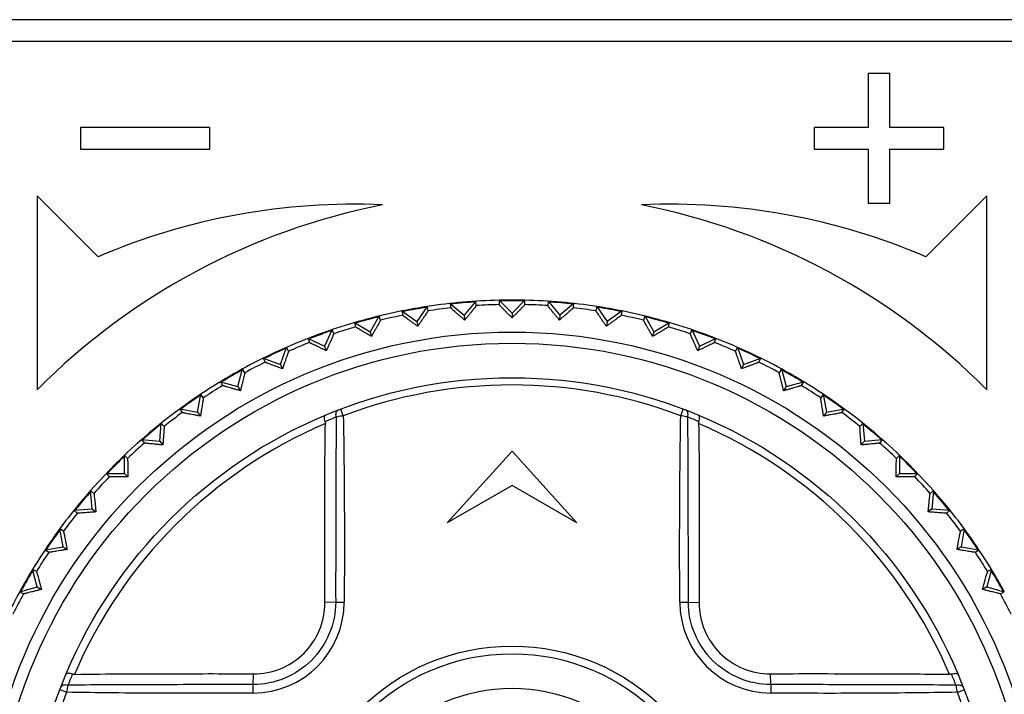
# Model space of a CAD drawing. Header units: millimetres. Extents: x 1117 to 38156, y -1945 to 7303.
# Tile 752 of 831: x 32729 to 32752, y 1656 to 1671. Entities that reach past the tile are written whole.
import ezdxf

# ---------------------------------------------------------------- set-up
doc = ezdxf.new("R2010")
doc.units = ezdxf.units.MM

msp = doc.modelspace()

# ---------------------------------------------------------------- linework, layer by layer
at = {"color": 7, "linetype": 'Continuous'}
for p, q in [((32767.957, 1671.347), (32713.057, 1671.347)), ((32713.057, 1670.847), (32767.957, 1670.847)), ((32749.257, 1670.097), (32748.757, 1670.097)), ((32748.757, 1670.097), (32748.757, 1668.847)), ((32749.257, 1668.847), (32749.257, 1670.097)), ((32730.507, 1668.847), (32730.507, 1668.347)), ((32733.507, 1668.847), (32730.507, 1668.847)), ((32733.507, 1668.347), (32733.507, 1668.847)), ((32748.757, 1668.847), (32747.507, 1668.847)), ((32747.507, 1668.847), (32747.507, 1668.347)), ((32750.507, 1668.847), (32749.257, 1668.847)), ((32750.507, 1668.347), (32750.507, 1668.847)), ((32730.507, 1668.347), (32733.507, 1668.347)), ((32747.507, 1668.347), (32748.757, 1668.347)), ((32748.757, 1668.347), (32748.757, 1667.097)), ((32749.257, 1668.347), (32750.507, 1668.347)), ((32749.257, 1667.097), (32749.257, 1668.347)), ((32729.507, 1667.267), (32729.507, 1662.767)), ((32730.921, 1665.853), (32729.507, 1667.267)), ((32751.507, 1667.267), (32750.093, 1665.853)), ((32751.507, 1662.767), (32751.507, 1667.267)), ((32748.757, 1667.097), (32749.257, 1667.097)), ((32738.544, 1664.698), (32738.302, 1664.352)), ((32738.561, 1664.598), (32738.544, 1664.698)), ((32739.077, 1664.768), (32739.4, 1664.497)), ((32739.077, 1664.768), (32739.086, 1664.667)), ((32739.671, 1664.82), (32739.4, 1664.497)), ((32739.68, 1664.719), (32739.671, 1664.82)), ((32740.209, 1664.844), (32740.507, 1664.545)), ((32740.209, 1664.844), (32740.209, 1664.742)), ((32740.805, 1664.844), (32740.507, 1664.545)), ((32740.805, 1664.742), (32740.805, 1664.844)), ((32741.342, 1664.82), (32741.334, 1664.719)), ((32741.342, 1664.82), (32741.614, 1664.497)), ((32741.937, 1664.768), (32741.614, 1664.497)), ((32741.928, 1664.667), (32741.937, 1664.768)), ((32742.47, 1664.698), (32742.452, 1664.598)), ((32742.47, 1664.698), (32742.712, 1664.352)), ((32737.431, 1664.478), (32737.22, 1664.113)), ((32737.458, 1664.38), (32737.431, 1664.478)), ((32737.956, 1664.594), (32738.302, 1664.352)), ((32737.956, 1664.594), (32737.974, 1664.494)), ((32739.4, 1664.497), (32739.41, 1664.384)), ((32740.507, 1664.545), (32740.507, 1664.432)), ((32741.614, 1664.497), (32741.604, 1664.384)), ((32743.057, 1664.594), (32742.712, 1664.352)), ((32743.04, 1664.494), (32743.057, 1664.594)), ((32743.583, 1664.478), (32743.556, 1664.38)), ((32743.583, 1664.478), (32743.793, 1664.113)), ((32736.855, 1664.324), (32737.22, 1664.113)), ((32736.855, 1664.324), (32736.881, 1664.225)), ((32738.302, 1664.352), (32738.322, 1664.241)), ((32742.712, 1664.352), (32742.692, 1664.241)), ((32743.793, 1664.113), (32744.159, 1664.324)), ((32744.132, 1664.225), (32744.159, 1664.324)), ((32736.342, 1664.162), (32736.164, 1663.78)), ((32736.377, 1664.066), (32736.342, 1664.162)), ((32737.22, 1664.113), (32737.25, 1664.003)), ((32743.793, 1664.113), (32743.764, 1664.003)), ((32744.672, 1664.162), (32744.637, 1664.066)), ((32744.672, 1664.162), (32744.85, 1663.78)), ((32735.14, 1663.356), (32735.285, 1663.752)), ((32735.328, 1663.66), (32735.285, 1663.752)), ((32735.782, 1663.958), (32736.164, 1663.78)), ((32735.782, 1663.958), (32735.816, 1663.862)), ((32736.164, 1663.78), (32736.203, 1663.673)), ((32744.85, 1663.78), (32744.811, 1663.673)), ((32744.85, 1663.78), (32745.232, 1663.958)), ((32745.198, 1663.862), (32745.232, 1663.958)), ((32745.729, 1663.752), (32745.686, 1663.66)), ((32745.729, 1663.752), (32745.873, 1663.356)), ((32734.744, 1663.5), (32735.14, 1663.356)), ((32734.744, 1663.5), (32734.787, 1663.408)), ((32735.14, 1663.356), (32735.188, 1663.253)), ((32745.873, 1663.356), (32745.826, 1663.253)), ((32745.873, 1663.356), (32746.27, 1663.5)), ((32746.227, 1663.408), (32746.27, 1663.5)), ((32734.158, 1662.844), (32734.267, 1663.252)), ((32734.318, 1663.164), (32734.267, 1663.252)), ((32746.747, 1663.252), (32746.696, 1663.164)), ((32746.747, 1663.252), (32746.856, 1662.844)), ((32733.75, 1662.953), (32734.158, 1662.844)), ((32733.75, 1662.953), (32733.801, 1662.865)), ((32734.158, 1662.844), (32734.214, 1662.746)), ((32746.856, 1662.844), (32746.799, 1662.746)), ((32746.856, 1662.844), (32747.264, 1662.953)), ((32747.213, 1662.865), (32747.264, 1662.953)), ((32733.223, 1662.249), (32733.297, 1662.664)), ((32733.355, 1662.581), (32733.297, 1662.664)), ((32747.717, 1662.664), (32747.659, 1662.581)), ((32747.717, 1662.664), (32747.79, 1662.249)), ((32732.808, 1662.322), (32733.223, 1662.249)), ((32732.808, 1662.322), (32732.866, 1662.239)), ((32733.223, 1662.249), (32733.288, 1662.156)), ((32736.599, 1662.165), (32736.539, 1662.321)), ((32744.415, 1662.165), (32744.474, 1662.321)), ((32747.79, 1662.249), (32747.725, 1662.156)), ((32747.79, 1662.249), (32748.206, 1662.322)), ((32748.147, 1662.239), (32748.206, 1662.322)), ((32732.345, 1661.574), (32732.381, 1661.995)), ((32732.447, 1661.917), (32732.381, 1661.995)), ((32748.632, 1661.995), (32748.567, 1661.917)), ((32748.632, 1661.995), (32748.669, 1661.574)), ((32731.924, 1661.611), (32732.345, 1661.574)), ((32731.924, 1661.611), (32731.99, 1661.533)), ((32732.345, 1661.574), (32732.417, 1661.488)), ((32748.669, 1661.574), (32748.596, 1661.488)), ((32748.669, 1661.574), (32749.089, 1661.611)), ((32749.024, 1661.533), (32749.089, 1661.611)), ((32731.6, 1661.176), (32731.528, 1661.248)), ((32731.528, 1660.826), (32731.528, 1661.248)), ((32739.007, 1659.681), (32740.507, 1661.347)), ((32740.507, 1661.347), (32742.007, 1659.681)), ((32749.486, 1661.248), (32749.414, 1661.176)), ((32749.486, 1661.248), (32749.486, 1660.826)), ((32731.106, 1660.826), (32731.528, 1660.826)), ((32731.106, 1660.826), (32731.178, 1660.754)), ((32731.528, 1660.826), (32731.608, 1660.746)), ((32749.486, 1660.826), (32749.406, 1660.746)), ((32749.486, 1660.826), (32749.908, 1660.826)), ((32749.836, 1660.754), (32749.908, 1660.826)), ((32730.821, 1660.364), (32730.743, 1660.43)), ((32730.779, 1660.009), (32730.743, 1660.43)), ((32740.507, 1660.547), (32739.007, 1659.681)), ((32742.007, 1659.681), (32740.507, 1660.547)), ((32750.271, 1660.43), (32750.193, 1660.364)), ((32750.271, 1660.43), (32750.234, 1660.009)), ((32730.359, 1659.973), (32730.779, 1660.009)), ((32730.359, 1659.973), (32730.437, 1659.907)), ((32730.779, 1660.009), (32730.866, 1659.937)), ((32750.234, 1660.009), (32750.148, 1659.937)), ((32750.234, 1660.009), (32750.655, 1659.973)), ((32750.577, 1659.907), (32750.655, 1659.973)), ((32730.115, 1659.488), (32730.032, 1659.546)), ((32730.105, 1659.13), (32730.032, 1659.546)), ((32750.982, 1659.546), (32750.899, 1659.488)), ((32750.982, 1659.546), (32750.909, 1659.13)), ((32729.69, 1659.057), (32730.105, 1659.13)), ((32729.69, 1659.057), (32729.773, 1658.999)), ((32730.105, 1659.13), (32730.198, 1659.066)), ((32750.909, 1659.13), (32750.816, 1659.066)), ((32750.909, 1659.13), (32751.324, 1659.057)), ((32751.241, 1658.999), (32751.324, 1659.057)), ((32729.489, 1658.553), (32729.401, 1658.604)), ((32729.51, 1658.196), (32729.401, 1658.604)), ((32751.613, 1658.604), (32751.504, 1658.196)), ((32751.613, 1658.604), (32751.525, 1658.553)), ((32729.102, 1658.087), (32729.51, 1658.196)), ((32729.102, 1658.087), (32729.19, 1658.036)), ((32729.51, 1658.196), (32729.608, 1658.14)), ((32751.504, 1658.196), (32751.406, 1658.14)), ((32751.504, 1658.196), (32751.911, 1658.087)), ((32751.823, 1658.036), (32751.911, 1658.087)), ((32736.422, 1657.844), (32736.17, 1657.836)), ((32744.592, 1657.844), (32744.844, 1657.836)), ((32734.51, 1655.932), (32734.518, 1656.184)), ((32746.504, 1655.932), (32746.496, 1656.184)), ((32730.189, 1655.755), (32730.033, 1655.814)), ((32750.824, 1655.755), (32750.981, 1655.814))]:
    msp.add_line(p, q, dxfattribs=at)
for radius in [12.258, 12, 11.2, 4.978, 4.8, 4]:
    msp.add_circle((32740.507, 1651.847), radius, dxfattribs=at)
for centre, radius, start, end in [((32740.507, 1651.847), 15.5, 101.1599, 135.2087), ((32736.837, 1652.069), 15, 87.4407, 113.2286), ((32744.177, 1652.069), 15, 66.7714, 92.5593), ((32740.507, 1651.847), 15.5, 44.7913, 78.8401), ((32740.507, 1651.847), 13, 98.6907, 101.3076), ((32740.507, 1651.847), 12.983, 98.6957, 101.1544), ((32740.507, 1651.847), 13, 91.3147, 98.6853), ((32740.507, 1651.847), 12.898, 96.325, 98.675), ((32740.507, 1651.847), 12.983, 93.678, 96.3198), ((32740.507, 1651.847), 12.898, 91.325, 93.675), ((32740.507, 1651.847), 13, 88.6918, 91.3082), ((32740.507, 1651.847), 12.983, 88.6968, 91.1554), ((32740.507, 1651.847), 13, 81.3147, 88.6853), ((32740.507, 1651.847), 12.898, 86.325, 88.675), ((32740.507, 1651.847), 12.983, 83.6802, 86.322), ((32740.507, 1651.847), 12.898, 81.325, 83.675), ((32740.507, 1651.847), 13, 78.6924, 81.3093), ((32740.507, 1651.847), 12.983, 78.6973, 81.1566), ((32740.507, 1651.847), 13, 101.3147, 108.6853), ((32740.507, 1651.847), 12.983, 103.6789, 106.323), ((32740.507, 1651.847), 12.898, 101.325, 103.675), ((32740.507, 1651.847), 12.898, 76.325, 78.675), ((32740.507, 1651.847), 13, 71.3147, 78.6853), ((32740.507, 1651.847), 12.983, 73.677, 76.3211), ((32740.507, 1651.847), 12.898, 106.325, 108.675), ((32740.507, 1651.847), 12.898, 71.325, 73.675), ((32740.507, 1651.847), 13, 108.6934, 111.3099), ((32740.507, 1651.847), 12.983, 108.6983, 111.1577), ((32740.507, 1651.847), 13, 68.6901, 71.3066), ((32740.507, 1651.847), 12.983, 68.6951, 71.1531), ((32740.507, 1651.847), 13, 111.3147, 118.6853), ((32740.507, 1651.847), 12.898, 111.325, 113.675), ((32740.507, 1651.847), 12.898, 66.325, 68.675), ((32740.507, 1651.847), 13, 61.3147, 68.6853), ((32740.507, 1651.847), 12.983, 113.6796, 116.3193), ((32740.507, 1651.847), 12.983, 63.6807, 66.3204), ((32740.507, 1651.847), 12.898, 116.325, 118.675), ((32740.507, 1651.847), 12.898, 61.325, 63.675), ((32740.507, 1651.847), 13, 118.6896, 121.3064), ((32740.507, 1651.847), 12.983, 118.6946, 121.1528), ((32740.507, 1651.847), 13, 58.6936, 61.3104), ((32740.507, 1651.847), 12.983, 58.6986, 61.1582), ((32740.507, 1651.847), 13, 121.3147, 128.6853), ((32740.507, 1651.847), 12.898, 121.325, 123.675), ((32740.507, 1651.847), 11.033, 69.2548, 110.7466), ((32740.507, 1651.847), 12.898, 56.325, 58.675), ((32740.507, 1651.847), 13, 51.3147, 58.6853), ((32740.507, 1651.847), 12.983, 123.6776, 126.323), ((32740.507, 1651.847), 12.983, 53.677, 56.3224), ((32740.507, 1651.847), 12.898, 126.325, 128.675), ((32740.507, 1651.847), 12.898, 51.325, 53.675), ((32740.507, 1651.847), 13, 128.694, 141.306), ((32740.507, 1651.847), 11.02, 113.1008, 156.9001), ((32740.507, 1651.847), 12.983, 128.6989, 131.1586), ((32740.983, 1651.001), 12.028, 112.2236, 113.5485), ((32740.041, 1651.026), 12.001, 66.4514, 67.7797), ((32740.507, 1651.847), 11.02, 23.1008, 66.9001), ((32740.507, 1651.847), 13, 38.694, 51.306), ((32740.507, 1651.847), 12.983, 48.6944, 51.1523), ((32740.507, 1651.847), 12.898, 131.325, 133.675), ((32740.507, 1651.847), 12.898, 46.325, 48.675), ((32740.507, 1651.847), 12.983, 133.6805, 136.3196), ((32740.507, 1651.847), 12.983, 43.6805, 46.3195), ((32740.507, 1651.847), 12.898, 136.325, 138.675), ((32740.507, 1651.847), 12.898, 41.325, 43.675), ((32740.507, 1651.847), 12.983, 138.6944, 141.1523), ((32740.507, 1651.847), 12.983, 38.6989, 41.1586), ((32740.507, 1651.847), 13, 141.3147, 148.6853), ((32740.507, 1651.847), 12.898, 141.325, 143.675), ((32740.507, 1651.847), 12.898, 36.325, 38.675), ((32740.507, 1651.847), 13, 31.3147, 38.6853), ((32740.507, 1651.847), 12.983, 143.677, 146.3224), ((32740.507, 1651.847), 12.983, 33.6776, 36.323), ((32740.507, 1651.847), 12.898, 146.325, 148.675), ((32740.507, 1651.847), 12.898, 31.325, 33.675), ((32740.507, 1651.847), 13, 148.6937, 151.3104), ((32740.507, 1651.847), 12.983, 148.6986, 151.1582), ((32740.507, 1651.847), 13, 28.6896, 31.3063), ((32740.507, 1651.847), 12.983, 28.6946, 31.1528), ((32740.507, 1651.847), 13, 151.3147, 158.6853), ((32740.507, 1651.847), 12.898, 151.325, 153.675), ((32734.503, 1657.851), 2.117, 270.2801, 359.7341), ((32736.88, 1683.763), 25.922, 268.9863, 269.4231), ((32744.019, 1684.757), 26.919, 270.8002, 271.2209), ((32746.511, 1657.851), 2.117, 180.2789, 269.7357), ((32740.507, 1651.847), 12.898, 26.325, 28.675), ((32741.327, 1651.382), 12, 156.4515, 157.7801), ((32739.66, 1651.371), 12.029, 22.2237, 23.5485), ((32707.608, 1655.36), 26.908, 0.7977, 1.2186), ((32772.423, 1655.474), 25.922, 178.9877, 179.4245), ((32740.507, 1651.847), 11.033, 159.2549, 200.7466), ((32740.507, 1651.847), 11.033, 339.2548, 20.7466)]:
    msp.add_arc(centre, radius, start, end, dxfattribs=at)
for points, knots in [([(32739.41, 1664.384), (32739.388, 1664.403), (32739.346, 1664.439), (32739.286, 1664.49), (32739.231, 1664.537), (32739.183, 1664.579), (32739.149, 1664.609), (32739.126, 1664.63), (32739.112, 1664.642), (32739.101, 1664.652), (32739.093, 1664.659), (32739.089, 1664.664), (32739.086, 1664.666), (32739.086, 1664.667)], [0, 0, 0, 0, 0.199481, 0.385367, 0.554329, 0.702459, 0.82537, 0.875938, 0.918501, 0.952563, 0.977679, 0.993532, 1, 1, 1, 1]), ([(32739.68, 1664.719), (32739.68, 1664.718), (32739.678, 1664.715), (32739.675, 1664.71), (32739.668, 1664.701), (32739.659, 1664.69), (32739.648, 1664.675), (32739.628, 1664.651), (32739.599, 1664.615), (32739.56, 1664.566), (32739.514, 1664.51), (32739.463, 1664.449), (32739.428, 1664.406), (32739.41, 1664.384)], [0, 0, 0, 0, 0.006467, 0.022314, 0.047417, 0.081484, 0.124046, 0.174615, 0.297555, 0.445709, 0.614672, 0.800566, 1, 1, 1, 1]), ([(32740.507, 1664.432), (32740.487, 1664.452), (32740.448, 1664.492), (32740.392, 1664.549), (32740.342, 1664.6), (32740.298, 1664.646), (32740.266, 1664.679), (32740.245, 1664.701), (32740.232, 1664.715), (32740.223, 1664.725), (32740.215, 1664.733), (32740.211, 1664.739), (32740.209, 1664.741), (32740.209, 1664.742)], [0, 0, 0, 0, 0.199427, 0.385377, 0.554373, 0.70251, 0.825451, 0.876005, 0.918557, 0.952613, 0.977701, 0.993537, 1, 1, 1, 1]), ([(32740.805, 1664.742), (32740.805, 1664.741), (32740.803, 1664.739), (32740.799, 1664.733), (32740.791, 1664.725), (32740.781, 1664.715), (32740.769, 1664.701), (32740.748, 1664.679), (32740.716, 1664.646), (32740.672, 1664.6), (32740.621, 1664.549), (32740.566, 1664.492), (32740.527, 1664.452), (32740.507, 1664.432)], [0, 0, 0, 0, 0.006479, 0.022341, 0.047413, 0.081454, 0.12405, 0.174642, 0.297539, 0.445684, 0.614742, 0.800679, 1, 1, 1, 1]), ([(32741.604, 1664.384), (32741.586, 1664.406), (32741.55, 1664.449), (32741.5, 1664.51), (32741.454, 1664.566), (32741.414, 1664.615), (32741.385, 1664.651), (32741.366, 1664.675), (32741.355, 1664.69), (32741.346, 1664.701), (32741.339, 1664.71), (32741.336, 1664.715), (32741.334, 1664.718), (32741.334, 1664.719)], [0, 0, 0, 0, 0.199481, 0.385367, 0.554329, 0.702459, 0.82537, 0.875938, 0.918501, 0.952563, 0.977679, 0.993532, 1, 1, 1, 1]), ([(32741.928, 1664.667), (32741.928, 1664.666), (32741.925, 1664.664), (32741.921, 1664.659), (32741.913, 1664.652), (32741.902, 1664.642), (32741.888, 1664.63), (32741.865, 1664.609), (32741.83, 1664.579), (32741.783, 1664.537), (32741.728, 1664.49), (32741.668, 1664.439), (32741.626, 1664.403), (32741.604, 1664.384)], [0, 0, 0, 0, 0.006467, 0.022314, 0.047417, 0.081484, 0.124046, 0.174615, 0.297555, 0.445709, 0.614672, 0.800566, 1, 1, 1, 1]), ([(32738.322, 1664.241), (32738.298, 1664.257), (32738.253, 1664.29), (32738.189, 1664.336), (32738.13, 1664.378), (32738.079, 1664.415), (32738.042, 1664.442), (32738.017, 1664.461), (32738.002, 1664.471), (32737.991, 1664.48), (32737.982, 1664.487), (32737.977, 1664.491), (32737.974, 1664.493), (32737.974, 1664.494)], [0, 0, 0, 0, 0.199481, 0.385367, 0.554329, 0.702459, 0.82537, 0.875938, 0.918501, 0.952563, 0.977679, 0.993532, 1, 1, 1, 1]), ([(32738.561, 1664.598), (32738.562, 1664.597), (32738.559, 1664.594), (32738.557, 1664.588), (32738.551, 1664.579), (32738.543, 1664.567), (32738.533, 1664.552), (32738.516, 1664.526), (32738.49, 1664.487), (32738.455, 1664.435), (32738.414, 1664.376), (32738.369, 1664.31), (32738.338, 1664.264), (32738.322, 1664.241)], [0, 0, 0, 0, 0.006467, 0.022314, 0.047417, 0.081484, 0.124046, 0.174615, 0.297555, 0.445709, 0.614672, 0.800566, 1, 1, 1, 1]), ([(32742.692, 1664.241), (32742.676, 1664.264), (32742.645, 1664.31), (32742.6, 1664.376), (32742.559, 1664.435), (32742.524, 1664.487), (32742.498, 1664.526), (32742.481, 1664.552), (32742.471, 1664.567), (32742.463, 1664.579), (32742.457, 1664.588), (32742.454, 1664.594), (32742.452, 1664.597), (32742.452, 1664.598)], [0, 0, 0, 0, 0.199481, 0.385367, 0.554329, 0.702459, 0.82537, 0.875938, 0.918501, 0.952563, 0.977679, 0.993532, 1, 1, 1, 1]), ([(32743.04, 1664.494), (32743.04, 1664.493), (32743.037, 1664.491), (32743.032, 1664.487), (32743.023, 1664.48), (32743.012, 1664.471), (32742.997, 1664.461), (32742.972, 1664.442), (32742.935, 1664.415), (32742.884, 1664.378), (32742.825, 1664.336), (32742.761, 1664.29), (32742.716, 1664.257), (32742.692, 1664.241)], [0, 0, 0, 0, 0.006467, 0.022314, 0.047417, 0.081484, 0.124046, 0.174615, 0.297555, 0.445709, 0.614672, 0.800566, 1, 1, 1, 1]), ([(32737.25, 1664.003), (32737.225, 1664.018), (32737.177, 1664.046), (32737.109, 1664.086), (32737.047, 1664.123), (32736.993, 1664.155), (32736.953, 1664.179), (32736.927, 1664.196), (32736.911, 1664.205), (32736.899, 1664.213), (32736.89, 1664.219), (32736.885, 1664.223), (32736.882, 1664.225), (32736.881, 1664.225)], [0, 0, 0, 0, 0.199481, 0.385367, 0.554329, 0.702459, 0.82537, 0.875938, 0.918501, 0.952563, 0.977679, 0.993532, 1, 1, 1, 1]), ([(32737.458, 1664.38), (32737.458, 1664.379), (32737.456, 1664.376), (32737.454, 1664.37), (32737.448, 1664.36), (32737.442, 1664.347), (32737.433, 1664.331), (32737.418, 1664.304), (32737.396, 1664.264), (32737.365, 1664.208), (32737.33, 1664.145), (32737.291, 1664.076), (32737.264, 1664.028), (32737.25, 1664.003)], [0, 0, 0, 0, 0.006467, 0.022314, 0.047417, 0.081484, 0.124046, 0.174615, 0.297555, 0.445709, 0.614672, 0.800566, 1, 1, 1, 1]), ([(32743.764, 1664.003), (32743.75, 1664.028), (32743.723, 1664.076), (32743.684, 1664.145), (32743.648, 1664.208), (32743.618, 1664.264), (32743.596, 1664.304), (32743.581, 1664.331), (32743.572, 1664.347), (32743.565, 1664.36), (32743.56, 1664.37), (32743.558, 1664.376), (32743.556, 1664.379), (32743.556, 1664.38)], [0, 0, 0, 0, 0.199481, 0.385367, 0.554329, 0.702459, 0.82537, 0.875938, 0.918501, 0.952563, 0.977679, 0.993532, 1, 1, 1, 1]), ([(32744.132, 1664.225), (32744.132, 1664.225), (32744.129, 1664.223), (32744.124, 1664.219), (32744.115, 1664.213), (32744.102, 1664.205), (32744.087, 1664.196), (32744.061, 1664.179), (32744.021, 1664.155), (32743.967, 1664.123), (32743.905, 1664.086), (32743.836, 1664.046), (32743.789, 1664.018), (32743.764, 1664.003)], [0, 0, 0, 0, 0.006467, 0.022314, 0.047417, 0.081484, 0.124046, 0.174615, 0.297555, 0.445709, 0.614672, 0.800566, 1, 1, 1, 1]), ([(32736.377, 1664.066), (32736.377, 1664.065), (32736.376, 1664.062), (32736.374, 1664.056), (32736.369, 1664.046), (32736.364, 1664.033), (32736.357, 1664.016), (32736.344, 1663.987), (32736.326, 1663.945), (32736.3, 1663.888), (32736.27, 1663.822), (32736.237, 1663.749), (32736.214, 1663.699), (32736.203, 1663.673)], [0, 0, 0, 0, 0.006467, 0.022314, 0.047417, 0.081484, 0.124046, 0.174615, 0.297555, 0.445709, 0.614672, 0.800566, 1, 1, 1, 1]), ([(32744.811, 1663.673), (32744.799, 1663.699), (32744.776, 1663.749), (32744.744, 1663.822), (32744.714, 1663.888), (32744.688, 1663.945), (32744.669, 1663.987), (32744.657, 1664.016), (32744.65, 1664.033), (32744.644, 1664.046), (32744.64, 1664.056), (32744.638, 1664.062), (32744.637, 1664.065), (32744.637, 1664.066)], [0, 0, 0, 0, 0.199481, 0.385367, 0.554329, 0.702459, 0.82537, 0.875938, 0.918501, 0.952563, 0.977679, 0.993532, 1, 1, 1, 1]), ([(32736.203, 1663.673), (32736.177, 1663.685), (32736.127, 1663.709), (32736.055, 1663.743), (32735.99, 1663.775), (32735.933, 1663.802), (32735.892, 1663.823), (32735.864, 1663.836), (32735.848, 1663.845), (32735.835, 1663.851), (32735.825, 1663.856), (32735.82, 1663.86), (32735.817, 1663.861), (32735.816, 1663.862)], [0, 0, 0, 0, 0.199481, 0.385367, 0.554329, 0.702459, 0.82537, 0.875938, 0.918501, 0.952563, 0.977679, 0.993532, 1, 1, 1, 1]), ([(32745.198, 1663.862), (32745.197, 1663.861), (32745.194, 1663.86), (32745.189, 1663.856), (32745.179, 1663.851), (32745.166, 1663.845), (32745.15, 1663.836), (32745.122, 1663.823), (32745.08, 1663.802), (32745.024, 1663.775), (32744.959, 1663.743), (32744.887, 1663.709), (32744.837, 1663.685), (32744.811, 1663.673)], [0, 0, 0, 0, 0.006467, 0.022314, 0.047417, 0.081484, 0.124046, 0.174615, 0.297555, 0.445709, 0.614672, 0.800566, 1, 1, 1, 1]), ([(32735.328, 1663.66), (32735.328, 1663.659), (32735.327, 1663.656), (32735.325, 1663.649), (32735.322, 1663.639), (32735.318, 1663.625), (32735.312, 1663.608), (32735.302, 1663.578), (32735.287, 1663.535), (32735.267, 1663.475), (32735.243, 1663.407), (32735.216, 1663.332), (32735.198, 1663.28), (32735.188, 1663.253)], [0, 0, 0, 0, 0.006467, 0.022314, 0.047417, 0.081484, 0.124046, 0.174615, 0.297555, 0.445709, 0.614672, 0.800566, 1, 1, 1, 1]), ([(32745.826, 1663.253), (32745.816, 1663.28), (32745.798, 1663.332), (32745.771, 1663.407), (32745.747, 1663.475), (32745.727, 1663.535), (32745.712, 1663.578), (32745.702, 1663.608), (32745.696, 1663.625), (32745.692, 1663.639), (32745.688, 1663.649), (32745.687, 1663.656), (32745.686, 1663.659), (32745.686, 1663.66)], [0, 0, 0, 0, 0.199481, 0.385367, 0.554329, 0.702459, 0.82537, 0.875938, 0.918501, 0.952563, 0.977679, 0.993532, 1, 1, 1, 1]), ([(32735.188, 1663.253), (32735.161, 1663.263), (32735.11, 1663.282), (32735.035, 1663.31), (32734.968, 1663.336), (32734.909, 1663.358), (32734.866, 1663.375), (32734.837, 1663.386), (32734.82, 1663.393), (32734.807, 1663.399), (32734.796, 1663.403), (32734.791, 1663.406), (32734.787, 1663.407), (32734.787, 1663.408)], [0, 0, 0, 0, 0.199481, 0.385367, 0.554329, 0.702459, 0.82537, 0.875938, 0.918501, 0.952563, 0.977679, 0.993532, 1, 1, 1, 1]), ([(32746.227, 1663.408), (32746.226, 1663.407), (32746.223, 1663.406), (32746.217, 1663.403), (32746.207, 1663.399), (32746.194, 1663.393), (32746.177, 1663.386), (32746.148, 1663.375), (32746.105, 1663.358), (32746.046, 1663.336), (32745.979, 1663.31), (32745.904, 1663.282), (32745.852, 1663.263), (32745.826, 1663.253)], [0, 0, 0, 0, 0.006467, 0.022314, 0.047417, 0.081484, 0.124046, 0.174615, 0.297555, 0.445709, 0.614672, 0.800566, 1, 1, 1, 1]), ([(32734.318, 1663.164), (32734.318, 1663.163), (32734.317, 1663.159), (32734.316, 1663.153), (32734.314, 1663.142), (32734.311, 1663.128), (32734.307, 1663.11), (32734.299, 1663.08), (32734.288, 1663.035), (32734.273, 1662.974), (32734.255, 1662.904), (32734.235, 1662.827), (32734.222, 1662.774), (32734.214, 1662.746)], [0, 0, 0, 0, 0.00648, 0.022341, 0.047413, 0.081454, 0.124051, 0.174643, 0.29754, 0.445685, 0.614743, 0.800679, 1, 1, 1, 1]), ([(32746.799, 1662.746), (32746.792, 1662.774), (32746.778, 1662.827), (32746.759, 1662.904), (32746.741, 1662.974), (32746.725, 1663.035), (32746.714, 1663.08), (32746.707, 1663.11), (32746.703, 1663.128), (32746.7, 1663.142), (32746.697, 1663.153), (32746.697, 1663.159), (32746.696, 1663.163), (32746.696, 1663.164)], [0, 0, 0, 0, 0.199427, 0.385377, 0.554372, 0.702509, 0.82545, 0.876004, 0.918557, 0.952613, 0.9777, 0.993537, 1, 1, 1, 1]), ([(32734.214, 1662.746), (32734.187, 1662.754), (32734.134, 1662.768), (32734.057, 1662.79), (32733.988, 1662.809), (32733.927, 1662.827), (32733.883, 1662.839), (32733.853, 1662.848), (32733.835, 1662.853), (32733.822, 1662.858), (32733.811, 1662.861), (32733.805, 1662.864), (32733.802, 1662.864), (32733.801, 1662.865)], [0, 0, 0, 0, 0.199427, 0.385378, 0.554374, 0.702511, 0.825452, 0.876006, 0.918558, 0.952614, 0.977701, 0.993538, 1, 1, 1, 1]), ([(32747.213, 1662.865), (32747.212, 1662.864), (32747.209, 1662.864), (32747.203, 1662.861), (32747.192, 1662.858), (32747.178, 1662.853), (32747.161, 1662.848), (32747.131, 1662.839), (32747.087, 1662.827), (32747.026, 1662.809), (32746.957, 1662.79), (32746.88, 1662.768), (32746.827, 1662.754), (32746.799, 1662.746)], [0, 0, 0, 0, 0.006479, 0.02234, 0.047412, 0.081453, 0.124049, 0.17464, 0.297537, 0.445683, 0.614742, 0.800679, 1, 1, 1, 1]), ([(32733.355, 1662.581), (32733.356, 1662.58), (32733.355, 1662.577), (32733.355, 1662.57), (32733.353, 1662.559), (32733.351, 1662.545), (32733.349, 1662.527), (32733.344, 1662.496), (32733.337, 1662.451), (32733.327, 1662.388), (32733.315, 1662.317), (32733.302, 1662.239), (32733.293, 1662.184), (32733.288, 1662.156)], [0, 0, 0, 0, 0.006467, 0.022314, 0.047417, 0.081484, 0.124046, 0.174615, 0.297555, 0.445709, 0.614672, 0.800566, 1, 1, 1, 1]), ([(32747.725, 1662.156), (32747.721, 1662.184), (32747.711, 1662.239), (32747.698, 1662.317), (32747.687, 1662.388), (32747.677, 1662.451), (32747.67, 1662.496), (32747.665, 1662.527), (32747.663, 1662.545), (32747.661, 1662.559), (32747.659, 1662.57), (32747.659, 1662.577), (32747.658, 1662.58), (32747.659, 1662.581)], [0, 0, 0, 0, 0.199481, 0.385367, 0.554329, 0.702459, 0.82537, 0.875938, 0.918501, 0.952563, 0.977679, 0.993532, 1, 1, 1, 1]), ([(32733.288, 1662.156), (32733.26, 1662.161), (32733.206, 1662.171), (32733.128, 1662.186), (32733.057, 1662.199), (32732.995, 1662.211), (32732.95, 1662.22), (32732.919, 1662.226), (32732.901, 1662.23), (32732.887, 1662.233), (32732.877, 1662.235), (32732.87, 1662.238), (32732.867, 1662.238), (32732.866, 1662.239)], [0, 0, 0, 0, 0.199481, 0.385367, 0.554329, 0.702459, 0.82537, 0.875938, 0.918501, 0.952563, 0.977679, 0.993532, 1, 1, 1, 1]), ([(32736.178, 1662.028), (32736.172, 1662.046), (32736.164, 1662.079), (32736.159, 1662.12), (32736.161, 1662.146), (32736.165, 1662.163), (32736.173, 1662.174), (32736.179, 1662.177)], [0, 0, 0, 0, 0.363655, 0.657408, 0.772233, 0.865602, 1, 1, 1, 1]), ([(32736.434, 1662.136), (32736.431, 1662.154), (32736.427, 1662.19), (32736.434, 1662.239), (32736.452, 1662.279), (32736.473, 1662.295), (32736.484, 1662.3)], [0, 0, 0, 0, 0.310286, 0.581755, 0.807538, 1, 1, 1, 1]), ([(32736.599, 1662.165), (32736.584, 1662.163), (32736.529, 1662.154), (32736.474, 1662.144), (32736.434, 1662.136)], [0, 0, 0, 0, 0.266416, 1, 1, 1, 1]), ([(32736.599, 1662.165), (32736.605, 1661.806), (32736.615, 1661.088), (32736.623, 1660.008), (32736.625, 1658.926), (32736.621, 1658.203), (32736.619, 1657.842)], [0, 0, 0, 0, 0.248644, 0.498527, 0.749129, 1, 1, 1, 1]), ([(32744.394, 1657.841), (32744.391, 1658.203), (32744.39, 1658.925), (32744.391, 1660.008), (32744.399, 1661.088), (32744.409, 1661.806), (32744.415, 1662.165)], [0, 0, 0, 0, 0.250871, 0.501473, 0.751355, 1, 1, 1, 1]), ([(32744.58, 1662.136), (32744.567, 1662.139), (32744.513, 1662.15), (32744.458, 1662.159), (32744.415, 1662.165)], [0, 0, 0, 0, 0.22799, 1, 1, 1, 1]), ([(32744.58, 1662.136), (32744.583, 1662.154), (32744.586, 1662.19), (32744.58, 1662.24), (32744.562, 1662.279), (32744.541, 1662.295), (32744.53, 1662.3)], [0, 0, 0, 0, 0.310302, 0.581776, 0.807553, 1, 1, 1, 1]), ([(32744.836, 1662.028), (32744.842, 1662.046), (32744.85, 1662.079), (32744.855, 1662.12), (32744.853, 1662.146), (32744.849, 1662.163), (32744.841, 1662.174), (32744.835, 1662.177)], [0, 0, 0, 0, 0.363666, 0.65742, 0.772244, 0.865611, 1, 1, 1, 1]), ([(32748.147, 1662.239), (32748.147, 1662.238), (32748.143, 1662.238), (32748.137, 1662.235), (32748.127, 1662.233), (32748.112, 1662.23), (32748.094, 1662.226), (32748.064, 1662.22), (32748.019, 1662.211), (32747.957, 1662.199), (32747.886, 1662.186), (32747.808, 1662.171), (32747.754, 1662.161), (32747.725, 1662.156)], [0, 0, 0, 0, 0.006467, 0.022314, 0.047417, 0.081484, 0.124046, 0.174615, 0.297555, 0.445709, 0.614672, 0.800566, 1, 1, 1, 1]), ([(32732.447, 1661.917), (32732.447, 1661.916), (32732.447, 1661.913), (32732.447, 1661.906), (32732.447, 1661.895), (32732.446, 1661.881), (32732.445, 1661.862), (32732.443, 1661.832), (32732.44, 1661.785), (32732.436, 1661.723), (32732.43, 1661.651), (32732.424, 1661.571), (32732.42, 1661.516), (32732.417, 1661.488)], [0, 0, 0, 0, 0.006467, 0.022314, 0.047417, 0.081484, 0.124046, 0.174615, 0.297555, 0.445709, 0.614672, 0.800566, 1, 1, 1, 1]), ([(32736.17, 1657.836), (32736.168, 1658.186), (32736.167, 1658.911), (32736.169, 1659.989), (32736.172, 1661.022), (32736.178, 1661.679), (32736.183, 1661.983)], [0, 0, 0, 0, 0.252878, 0.524717, 0.77986, 1, 1, 1, 1]), ([(32736.178, 1662.028), (32736.179, 1662.024), (32736.182, 1662.009), (32736.184, 1661.994), (32736.183, 1661.983)], [0, 0, 0, 0, 0.245459, 1, 1, 1, 1]), ([(32736.434, 1662.136), (32736.431, 1661.78), (32736.427, 1661.066), (32736.424, 1659.994), (32736.423, 1659.099), (32736.421, 1658.382), (32736.421, 1658.024), (32736.422, 1657.844)], [0, 0, 0, 0, 0.248965, 0.498851, 0.749297, 0.874634, 1, 1, 1, 1]), ([(32744.592, 1657.844), (32744.591, 1658.203), (32744.593, 1658.92), (32744.59, 1659.994), (32744.587, 1661.066), (32744.583, 1661.78), (32744.58, 1662.136)], [0, 0, 0, 0, 0.250702, 0.501149, 0.751035, 1, 1, 1, 1]), ([(32744.83, 1661.983), (32744.83, 1661.987), (32744.83, 1662.002), (32744.833, 1662.017), (32744.836, 1662.028)], [0, 0, 0, 0, 0.25433, 1, 1, 1, 1]), ([(32744.83, 1661.983), (32744.837, 1661.597), (32744.843, 1660.84), (32744.846, 1659.457), (32744.847, 1658.461), (32744.844, 1657.836)], [0, 0, 0, 0, 0.278996, 0.548235, 1, 1, 1, 1]), ([(32748.596, 1661.488), (32748.594, 1661.516), (32748.59, 1661.571), (32748.584, 1661.651), (32748.578, 1661.723), (32748.574, 1661.785), (32748.571, 1661.832), (32748.569, 1661.862), (32748.568, 1661.881), (32748.567, 1661.895), (32748.567, 1661.906), (32748.567, 1661.913), (32748.567, 1661.916), (32748.567, 1661.917)], [0, 0, 0, 0, 0.199481, 0.385367, 0.554329, 0.702459, 0.82537, 0.875938, 0.918501, 0.952563, 0.977679, 0.993532, 1, 1, 1, 1]), ([(32732.417, 1661.488), (32732.389, 1661.49), (32732.334, 1661.496), (32732.255, 1661.503), (32732.183, 1661.511), (32732.12, 1661.517), (32732.074, 1661.522), (32732.044, 1661.526), (32732.025, 1661.528), (32732.011, 1661.53), (32732, 1661.531), (32731.994, 1661.533), (32731.99, 1661.533), (32731.99, 1661.533)], [0, 0, 0, 0, 0.199481, 0.385367, 0.554329, 0.702459, 0.82537, 0.875938, 0.918501, 0.952563, 0.977679, 0.993532, 1, 1, 1, 1]), ([(32749.024, 1661.533), (32749.024, 1661.533), (32749.02, 1661.533), (32749.014, 1661.531), (32749.003, 1661.53), (32748.988, 1661.528), (32748.97, 1661.526), (32748.939, 1661.522), (32748.894, 1661.517), (32748.831, 1661.511), (32748.759, 1661.503), (32748.68, 1661.496), (32748.625, 1661.49), (32748.596, 1661.488)], [0, 0, 0, 0, 0.006467, 0.022314, 0.047417, 0.081484, 0.124046, 0.174615, 0.297555, 0.445709, 0.614672, 0.800566, 1, 1, 1, 1]), ([(32731.6, 1661.176), (32731.6, 1661.175), (32731.6, 1661.172), (32731.601, 1661.165), (32731.602, 1661.154), (32731.602, 1661.14), (32731.603, 1661.122), (32731.604, 1661.091), (32731.605, 1661.045), (32731.606, 1660.981), (32731.606, 1660.909), (32731.607, 1660.83), (32731.608, 1660.775), (32731.608, 1660.746)], [0, 0, 0, 0, 0.006467, 0.022314, 0.047417, 0.081484, 0.124046, 0.174615, 0.297555, 0.445709, 0.614672, 0.800566, 1, 1, 1, 1]), ([(32749.406, 1660.746), (32749.406, 1660.775), (32749.407, 1660.83), (32749.407, 1660.909), (32749.408, 1660.982), (32749.409, 1661.045), (32749.41, 1661.091), (32749.411, 1661.122), (32749.412, 1661.14), (32749.412, 1661.154), (32749.413, 1661.165), (32749.414, 1661.172), (32749.413, 1661.175), (32749.414, 1661.176)], [0, 0, 0, 0, 0.199481, 0.385367, 0.554329, 0.702459, 0.82537, 0.875938, 0.918501, 0.952563, 0.977679, 0.993532, 1, 1, 1, 1]), ([(32731.608, 1660.746), (32731.579, 1660.746), (32731.524, 1660.747), (32731.445, 1660.747), (32731.372, 1660.748), (32731.309, 1660.749), (32731.263, 1660.75), (32731.232, 1660.751), (32731.214, 1660.752), (32731.2, 1660.752), (32731.189, 1660.753), (32731.182, 1660.754), (32731.179, 1660.754), (32731.178, 1660.754)], [0, 0, 0, 0, 0.199481, 0.385367, 0.554329, 0.702459, 0.82537, 0.875938, 0.918501, 0.952563, 0.977679, 0.993532, 1, 1, 1, 1]), ([(32749.836, 1660.754), (32749.835, 1660.754), (32749.832, 1660.754), (32749.825, 1660.753), (32749.814, 1660.752), (32749.8, 1660.752), (32749.782, 1660.751), (32749.751, 1660.75), (32749.704, 1660.749), (32749.641, 1660.748), (32749.569, 1660.747), (32749.49, 1660.747), (32749.434, 1660.746), (32749.406, 1660.746)], [0, 0, 0, 0, 0.006467, 0.022314, 0.047417, 0.081484, 0.124046, 0.174615, 0.297555, 0.445709, 0.614672, 0.800566, 1, 1, 1, 1]), ([(32730.821, 1660.364), (32730.821, 1660.364), (32730.821, 1660.36), (32730.823, 1660.354), (32730.824, 1660.343), (32730.826, 1660.328), (32730.828, 1660.31), (32730.832, 1660.28), (32730.837, 1660.234), (32730.843, 1660.171), (32730.851, 1660.099), (32730.858, 1660.02), (32730.864, 1659.965), (32730.866, 1659.937)], [0, 0, 0, 0, 0.006467, 0.022314, 0.047417, 0.081484, 0.124046, 0.174615, 0.297555, 0.445709, 0.614672, 0.800566, 1, 1, 1, 1]), ([(32750.148, 1659.937), (32750.15, 1659.965), (32750.156, 1660.02), (32750.163, 1660.099), (32750.171, 1660.171), (32750.177, 1660.234), (32750.182, 1660.28), (32750.185, 1660.31), (32750.188, 1660.328), (32750.19, 1660.343), (32750.191, 1660.354), (32750.192, 1660.36), (32750.193, 1660.364), (32750.193, 1660.364)], [0, 0, 0, 0, 0.199481, 0.385367, 0.554329, 0.702459, 0.82537, 0.875938, 0.918501, 0.952563, 0.977679, 0.993532, 1, 1, 1, 1]), ([(32730.866, 1659.937), (32730.838, 1659.934), (32730.783, 1659.93), (32730.703, 1659.924), (32730.631, 1659.918), (32730.568, 1659.914), (32730.522, 1659.911), (32730.492, 1659.909), (32730.473, 1659.908), (32730.459, 1659.907), (32730.448, 1659.907), (32730.441, 1659.907), (32730.438, 1659.907), (32730.437, 1659.907)], [0, 0, 0, 0, 0.199481, 0.385367, 0.554329, 0.702459, 0.82537, 0.875938, 0.918501, 0.952563, 0.977679, 0.993532, 1, 1, 1, 1]), ([(32750.577, 1659.907), (32750.576, 1659.907), (32750.572, 1659.907), (32750.566, 1659.907), (32750.555, 1659.907), (32750.541, 1659.908), (32750.522, 1659.909), (32750.491, 1659.911), (32750.445, 1659.914), (32750.382, 1659.918), (32750.31, 1659.924), (32750.231, 1659.93), (32750.176, 1659.934), (32750.148, 1659.937)], [0, 0, 0, 0, 0.006467, 0.022314, 0.047417, 0.081484, 0.124046, 0.174615, 0.297555, 0.445709, 0.614672, 0.800566, 1, 1, 1, 1]), ([(32730.115, 1659.488), (32730.116, 1659.487), (32730.116, 1659.483), (32730.118, 1659.477), (32730.121, 1659.467), (32730.124, 1659.452), (32730.128, 1659.435), (32730.134, 1659.404), (32730.143, 1659.359), (32730.155, 1659.297), (32730.168, 1659.226), (32730.183, 1659.148), (32730.193, 1659.094), (32730.198, 1659.066)], [0, 0, 0, 0, 0.006467, 0.022314, 0.047417, 0.081484, 0.124046, 0.174615, 0.297555, 0.445709, 0.614672, 0.800566, 1, 1, 1, 1]), ([(32750.816, 1659.066), (32750.821, 1659.094), (32750.831, 1659.148), (32750.846, 1659.226), (32750.859, 1659.297), (32750.871, 1659.359), (32750.88, 1659.404), (32750.886, 1659.435), (32750.89, 1659.452), (32750.893, 1659.467), (32750.895, 1659.477), (32750.898, 1659.483), (32750.898, 1659.487), (32750.899, 1659.488)], [0, 0, 0, 0, 0.199481, 0.385367, 0.554329, 0.702459, 0.82537, 0.875938, 0.918501, 0.952563, 0.977679, 0.993532, 1, 1, 1, 1]), ([(32730.198, 1659.066), (32730.17, 1659.061), (32730.115, 1659.052), (32730.037, 1659.039), (32729.966, 1659.027), (32729.903, 1659.017), (32729.858, 1659.01), (32729.827, 1659.005), (32729.809, 1659.003), (32729.795, 1659.001), (32729.784, 1658.999), (32729.777, 1658.999), (32729.774, 1658.998), (32729.773, 1658.999)], [0, 0, 0, 0, 0.199481, 0.385367, 0.554329, 0.702459, 0.82537, 0.875938, 0.918501, 0.952563, 0.977679, 0.993532, 1, 1, 1, 1]), ([(32751.241, 1658.999), (32751.24, 1658.998), (32751.237, 1658.999), (32751.23, 1658.999), (32751.219, 1659.001), (32751.205, 1659.003), (32751.187, 1659.005), (32751.156, 1659.01), (32751.111, 1659.017), (32751.048, 1659.027), (32750.977, 1659.039), (32750.899, 1659.052), (32750.844, 1659.061), (32750.816, 1659.066)], [0, 0, 0, 0, 0.006467, 0.022314, 0.047417, 0.081484, 0.124046, 0.174615, 0.297555, 0.445709, 0.614672, 0.800566, 1, 1, 1, 1]), ([(32729.489, 1658.553), (32729.489, 1658.552), (32729.49, 1658.549), (32729.493, 1658.543), (32729.496, 1658.532), (32729.501, 1658.519), (32729.506, 1658.501), (32729.515, 1658.471), (32729.527, 1658.427), (32729.545, 1658.366), (32729.564, 1658.297), (32729.586, 1658.22), (32729.6, 1658.167), (32729.608, 1658.14)], [0, 0, 0, 0, 0.00648, 0.022341, 0.047414, 0.081455, 0.124052, 0.174644, 0.297542, 0.445687, 0.614744, 0.800679, 1, 1, 1, 1]), ([(32751.406, 1658.14), (32751.413, 1658.167), (32751.428, 1658.22), (32751.45, 1658.297), (32751.469, 1658.366), (32751.486, 1658.427), (32751.499, 1658.471), (32751.508, 1658.501), (32751.513, 1658.519), (32751.518, 1658.532), (32751.521, 1658.543), (32751.524, 1658.549), (32751.524, 1658.552), (32751.525, 1658.553)], [0, 0, 0, 0, 0.199427, 0.385376, 0.554371, 0.702508, 0.825449, 0.876003, 0.918556, 0.952613, 0.9777, 0.993537, 1, 1, 1, 1]), ([(32729.608, 1658.14), (32729.58, 1658.132), (32729.527, 1658.119), (32729.45, 1658.099), (32729.38, 1658.081), (32729.319, 1658.066), (32729.274, 1658.054), (32729.244, 1658.047), (32729.226, 1658.043), (32729.212, 1658.04), (32729.201, 1658.037), (32729.195, 1658.037), (32729.191, 1658.036), (32729.19, 1658.036)], [0, 0, 0, 0, 0.199427, 0.385378, 0.554375, 0.702511, 0.825453, 0.876007, 0.918559, 0.952614, 0.977701, 0.993538, 1, 1, 1, 1]), ([(32751.823, 1658.036), (32751.823, 1658.036), (32751.819, 1658.037), (32751.813, 1658.037), (32751.802, 1658.04), (32751.788, 1658.043), (32751.77, 1658.047), (32751.74, 1658.054), (32751.695, 1658.066), (32751.634, 1658.081), (32751.564, 1658.099), (32751.487, 1658.119), (32751.434, 1658.132), (32751.406, 1658.14)], [0, 0, 0, 0, 0.006479, 0.022339, 0.04741, 0.081452, 0.124048, 0.174639, 0.297535, 0.445682, 0.614742, 0.800679, 1, 1, 1, 1]), ([(32736.422, 1657.844), (32736.421, 1657.596), (32736.32, 1657.094), (32735.894, 1656.46), (32735.26, 1656.034), (32734.758, 1655.933), (32734.51, 1655.932)], [0, 0, 0, 0, 0.249991, 0.5, 0.750012, 1, 1, 1, 1]), ([(32734.518, 1656.184), (32734.734, 1656.183), (32735.17, 1656.267), (32735.721, 1656.633), (32736.087, 1657.184), (32736.171, 1657.62), (32736.17, 1657.836)], [0, 0, 0, 0, 0.251374, 0.499999, 0.748624, 1, 1, 1, 1]), ([(32746.504, 1655.932), (32746.256, 1655.933), (32745.754, 1656.034), (32745.12, 1656.459), (32744.694, 1657.094), (32744.592, 1657.596), (32744.592, 1657.844)], [0, 0, 0, 0, 0.249895, 0.499843, 0.74991, 1, 1, 1, 1]), ([(32744.844, 1657.836), (32744.843, 1657.62), (32744.927, 1657.184), (32745.293, 1656.633), (32745.844, 1656.267), (32746.28, 1656.183), (32746.496, 1656.184)], [0, 0, 0, 0, 0.251375, 0.5, 0.748626, 1, 1, 1, 1]), ([(32730.326, 1656.176), (32730.308, 1656.182), (32730.275, 1656.19), (32730.234, 1656.195), (32730.208, 1656.193), (32730.191, 1656.189), (32730.18, 1656.181), (32730.177, 1656.175)], [0, 0, 0, 0, 0.363667, 0.657422, 0.772247, 0.865613, 1, 1, 1, 1]), ([(32730.371, 1656.17), (32730.367, 1656.17), (32730.352, 1656.171), (32730.337, 1656.173), (32730.326, 1656.176)], [0, 0, 0, 0, 0.254329, 1, 1, 1, 1]), ([(32730.371, 1656.17), (32730.757, 1656.177), (32731.515, 1656.183), (32732.898, 1656.186), (32733.894, 1656.187), (32734.518, 1656.184)], [0, 0, 0, 0, 0.279406, 0.548469, 1, 1, 1, 1]), ([(32746.496, 1656.184), (32746.847, 1656.186), (32747.573, 1656.187), (32748.652, 1656.185), (32749.683, 1656.182), (32750.339, 1656.176), (32750.643, 1656.171)], [0, 0, 0, 0, 0.253606, 0.525581, 0.780277, 1, 1, 1, 1]), ([(32750.687, 1656.176), (32750.684, 1656.175), (32750.669, 1656.172), (32750.654, 1656.17), (32750.643, 1656.171)], [0, 0, 0, 0, 0.245459, 1, 1, 1, 1]), ([(32750.687, 1656.176), (32750.706, 1656.182), (32750.739, 1656.19), (32750.779, 1656.195), (32750.806, 1656.193), (32750.823, 1656.189), (32750.834, 1656.181), (32750.837, 1656.175)], [0, 0, 0, 0, 0.363655, 0.657408, 0.772233, 0.865603, 1, 1, 1, 1]), ([(32730.218, 1655.92), (32730.2, 1655.923), (32730.164, 1655.926), (32730.114, 1655.92), (32730.075, 1655.902), (32730.059, 1655.881), (32730.054, 1655.87)], [0, 0, 0, 0, 0.310304, 0.58178, 0.807556, 1, 1, 1, 1]), ([(32730.218, 1655.92), (32730.215, 1655.907), (32730.204, 1655.853), (32730.195, 1655.798), (32730.189, 1655.755)], [0, 0, 0, 0, 0.227992, 1, 1, 1, 1]), ([(32734.51, 1655.932), (32734.151, 1655.931), (32733.434, 1655.933), (32732.36, 1655.93), (32731.288, 1655.927), (32730.574, 1655.923), (32730.218, 1655.92)], [0, 0, 0, 0, 0.250703, 0.501149, 0.751035, 1, 1, 1, 1]), ([(32750.796, 1655.92), (32750.439, 1655.923), (32749.726, 1655.927), (32748.654, 1655.93), (32747.759, 1655.931), (32747.042, 1655.933), (32746.683, 1655.933), (32746.504, 1655.932)], [0, 0, 0, 0, 0.248965, 0.498851, 0.749297, 0.874633, 1, 1, 1, 1]), ([(32750.796, 1655.92), (32750.814, 1655.923), (32750.85, 1655.927), (32750.899, 1655.92), (32750.938, 1655.902), (32750.955, 1655.881), (32750.959, 1655.87)], [0, 0, 0, 0, 0.310286, 0.581756, 0.807538, 1, 1, 1, 1]), ([(32750.824, 1655.755), (32750.822, 1655.77), (32750.814, 1655.825), (32750.804, 1655.88), (32750.796, 1655.92)], [0, 0, 0, 0, 0.266415, 1, 1, 1, 1]), ([(32734.513, 1655.735), (32734.151, 1655.731), (32733.429, 1655.73), (32732.346, 1655.731), (32731.266, 1655.739), (32730.548, 1655.749), (32730.189, 1655.755)], [0, 0, 0, 0, 0.250872, 0.501473, 0.751355, 1, 1, 1, 1]), ([(32750.824, 1655.755), (32750.466, 1655.749), (32749.748, 1655.739), (32748.668, 1655.731), (32747.586, 1655.729), (32746.863, 1655.733), (32746.501, 1655.735)], [0, 0, 0, 0, 0.248645, 0.498527, 0.749129, 1, 1, 1, 1])]:
    msp.add_open_spline(points, degree=3, knots=knots, dxfattribs=at)

doc.saveas('drawing.dxf')
